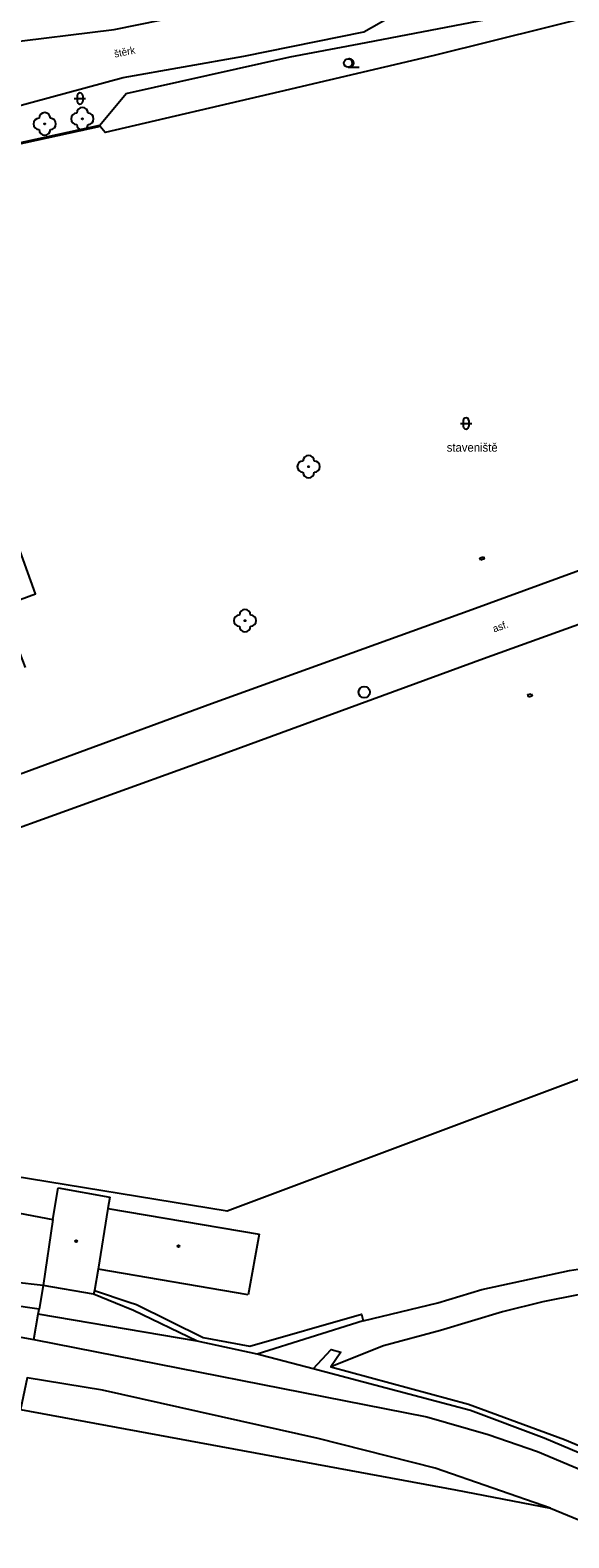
# Model space of a CAD drawing. Extents: x -598233 to -596890, y -1157848 to -1156431.
# Drawn here: x -597793.1 to -597745.4, y -1157118.9 to -1156985.2 of the extents above; entities that cross this region are included whole.
import ezdxf

# ---------------------------------------------------------------- set-up
doc = ezdxf.new("R2010")
doc.units = 0
for name, color, linetype in [('Level 10', 7, 'Continuous'), ('Level 11', 7, 'Continuous'), ('Level 21', 7, 'Continuous'), ('Level 22', 7, 'Continuous'), ('Level 24', 7, 'Continuous'), ('Level 27', 7, 'Continuous'), ('Level 36', 7, 'Continuous'), ('Level 39', 7, 'Continuous'), ('Level 40', 7, 'Continuous'), ('Level 42', 7, 'Continuous'), ('Level 5', 7, 'Continuous'), ('Level 51', 7, 'Continuous'), ('Level 7', 7, 'Continuous')]:
    doc.layers.add(name, color=color, linetype=linetype)

msp = doc.modelspace()

# ---------------------------------------------------------------- linework, layer by layer
at = {"layer": 'Level 10'}
for points in [[(-597812.02, -1157057.86), (-597806.48, -1157055.67), (-597801.51, -1157053.93), (-597777.05, -1157044.93), (-597753.97, -1157036.61), (-597735.54, -1157029.86), (-597718.9, -1157023.78), (-597708.86, -1157020.1), (-597700.27, -1157016.64), (-597698.67, -1157021.04)], [(-597698.67, -1157021.04), (-597719.12, -1157028.7), (-597733.59, -1157034), (-597752.93, -1157040.99), (-597776.81, -1157049.72), (-597798.79, -1157057.65), (-597804.4, -1157059.78), (-597808.54, -1157061.53)], [(-597792.42, -1157099.09), (-597792.34, -1157098.65)], [(-597792.83, -1157101.35), (-597792.42, -1157099.09)], [(-597792.83, -1157101.35), (-597757.9699, -1157108.2199), (-597752.52, -1157109.78), (-597748.1599, -1157111.29), (-597738.67, -1157115.26), (-597733.81, -1157117.55), (-597649.76, -1157162.77)], [(-597793.99, -1157107.55), (-597755.42, -1157114.67)], [(-597755.42, -1157114.67), (-597746.99, -1157116.31)], [(-597746.99, -1157116.31), (-597739.11, -1157119.55)]]:
    msp.add_lwpolyline(points, dxfattribs=at)
at = {"layer": 'Level 11'}
for points in [[(-597850.05, -1157004.87), (-597830.86, -1156997.02), (-597825.58, -1156994.68), (-597811.03, -1156990.26), (-597795.77, -1156986.41), (-597785.69, -1156985.15), (-597773.3, -1156982.65), (-597766.8, -1156982.2), (-597764.99, -1156980.53), (-597762.99, -1156978.91), (-597762.08, -1156976.99)], [(-597848.29, -1157009.28), (-597839.49, -1157005.25), (-597834.28, -1157002.32), (-597829.24, -1157001.01), (-597824.58, -1156999.06), (-597817.39, -1156997.45), (-597809.46, -1156996.07), (-597784.88, -1156989.42), (-597774.19, -1156987.51), (-597763.56, -1156985.35), (-597759.73, -1156983.2), (-597752.26, -1156977.33)], [(-597763.62, -1157099.69), (-597756.98, -1157098.09), (-597753.09, -1157096.9), (-597745.31, -1157095.23), (-597733.4, -1157093.4), (-597723.88, -1157092.29), (-597711.57, -1157091.42), (-597697.13, -1157090.31), (-597686.02, -1157089.44), (-597677.92, -1157089.2), (-597666.73, -1157089.59), (-597654.42, -1157090.23), (-597647.6, -1157090.79), (-597644.11, -1157091.5), (-597627.99, -1157098.01), (-597615.37, -1157103.56)], [(-597619.18, -1157104.2), (-597626.64, -1157101.18), (-597635.14, -1157097.61), (-597644.03, -1157093.8), (-597645.38, -1157097.69), (-597650.69, -1157096.82), (-597650.85, -1157092.93), (-597664.03, -1157092.13), (-597679.19, -1157091.26), (-597683, -1157091.58), (-597708.8, -1157093.17), (-597722.77, -1157094.28), (-597732.69, -1157095.47), (-597741.26, -1157096.74), (-597747.69, -1157098.01), (-597751.26, -1157098.88), (-597756.74, -1157100.55), (-597761.82, -1157101.9), (-597766.47, -1157103.76)], [(-597784.93, -1157098.39), (-597787.51, -1157097.32)], [(-597787.45, -1157096.99), (-597784.36, -1157098.03)], [(-597784.77, -1157098.45), (-597784.93, -1157098.39)], [(-597778.32, -1157101.51), (-597783.98, -1157098.78), (-597784.77, -1157098.45)], [(-597784.36, -1157098.03), (-597783.7, -1157098.25), (-597777.81, -1157101.18), (-597773.6599, -1157101.94), (-597763.77, -1157099.09), (-597763.62, -1157099.69), (-597773.02, -1157102.6599)], [(-597800.82, -1157099.89), (-597792.83, -1157101.35)], [(-597778.32, -1157101.51), (-597792.42, -1157099.09)], [(-597773.02, -1157102.6599), (-597778.32, -1157101.51)], [(-597768.05, -1157103.95), (-597772.57, -1157102.76), (-597773.02, -1157102.6599)], [(-597768.05, -1157103.95), (-597766.44, -1157102.23), (-597765.59, -1157102.4699), (-597766.4699, -1157103.76), (-597754.26, -1157107.09), (-597745.76, -1157110.2199), (-597739.76, -1157112.7199), (-597734.9, -1157115.01), (-597662.77, -1157153.21)], [(-597662.89, -1157153.43), (-597723.83, -1157121.32), (-597735.62, -1157115.1599), (-597747.55, -1157110.11), (-597754.09, -1157107.64), (-597768.05, -1157103.95)], [(-597746.99, -1157116.31), (-597757.21, -1157112.76), (-597767.61, -1157110.14), (-597786.74, -1157105.85), (-597793.41, -1157104.74), (-597793.99, -1157107.55)]]:
    msp.add_lwpolyline(points, dxfattribs=at)
at = {"layer": 'Level 21'}
for points in [[(-597770.08, -1156987.58), (-597763.96, -1156986.42), (-597752.71, -1156984.27)], [(-597786.96, -1156993.63), (-597784.63, -1156990.82), (-597770.08, -1156987.58)]]:
    msp.add_lwpolyline(points, dxfattribs=at)
at = {"layer": 'Level 22'}
for centre in [(-597788.51, -1156993.08), (-597791.85, -1156993.53), (-597768.45, -1157023.93), (-597774.09, -1157037.59)]:
    msp.add_circle(centre, 0.05, dxfattribs=at)
for centre, start, end in [((-597792.35, -1156993.53), 90, 270), ((-597791.85, -1156993.03), 0, 180), ((-597791.35, -1156993.53), 270, 90), ((-597789.01, -1156993.08), 90, 270), ((-597788.51, -1156992.58), 0, 180), ((-597788.01, -1156993.08), 270, 90), ((-597791.85, -1156994.03), 180, 0), ((-597788.51, -1156993.58), 180, 0), ((-597768.95, -1157023.93), 90, 270), ((-597768.45, -1157023.43), 0, 180), ((-597767.95, -1157023.93), 270, 90), ((-597768.45, -1157024.43), 180, 0), ((-597774.59, -1157037.59), 90, 270), ((-597774.09, -1157037.09), 0, 180), ((-597773.59, -1157037.59), 270, 90), ((-597774.09, -1157038.09), 180, 0)]:
    msp.add_arc(centre, 0.5, start, end, dxfattribs=at)
at = {"layer": 'Level 24'}
for points in [[(-597753.26, -1157032.03), (-597752.95, -1157031.92)], [(-597752.95, -1157031.92), (-597752.87, -1157032.13)], [(-597753.18, -1157032.23), (-597753.26, -1157032.03)], [(-597753.03, -1157032.18), (-597753.18, -1157032.23)], [(-597752.87, -1157032.13), (-597753.03, -1157032.18)], [(-597749, -1157044.15), (-597748.85, -1157044.11)], [(-597748.94, -1157044.37), (-597749, -1157044.15)], [(-597748.63, -1157044.28), (-597748.94, -1157044.37)], [(-597748.85, -1157044.11), (-597748.7, -1157044.07)], [(-597748.7, -1157044.07), (-597748.63, -1157044.28)]]:
    msp.add_lwpolyline(points, dxfattribs=at)
at = {"layer": 'Level 27'}
msp.add_circle((-597763.51, -1157043.93), 0.5, dxfattribs=at)
at = {"layer": 'Level 36'}
for p, q in [((-597764.95, -1156988.505), (-597763.95, -1156988.505)), ((-597789.226, -1156991.276), (-597788.226, -1156991.276)), ((-597788.976, -1156991.026), (-597788.976, -1156991.526)), ((-597788.476, -1156991.026), (-597788.476, -1156991.526)), ((-597754.736, -1157019.846), (-597754.736, -1157020.346)), ((-597754.236, -1157019.846), (-597754.236, -1157020.346)), ((-597754.986, -1157020.096), (-597753.986, -1157020.096))]:
    msp.add_line(p, q, dxfattribs=at)
msp.add_circle((-597764.95, -1156988.1296), 0.375, dxfattribs=at)
for centre, radius, start, end in [((-597764.825, -1156988.1296), 0.375, 260.405931, 99.594069), ((-597788.7257, -1156991.0263), 0.25, 0, 180), ((-597788.7257, -1156991.5263), 0.25, 180, 0), ((-597754.4857, -1157019.8463), 0.25, 0, 180), ((-597754.4857, -1157020.3463), 0.25, 180, 0)]:
    msp.add_arc(centre, radius, start, end, dxfattribs=at)
at = {"layer": 'Level 39'}
for centre, radius in [((-597789.06, -1157092.62), 0.09), ((-597789.06, -1157092.62), 0.0398), ((-597779.98, -1157093.06), 0.09), ((-597779.98, -1157093.06), 0.0398)]:
    msp.add_circle(centre, radius, dxfattribs=at)
at = {"layer": 'Level 5'}
for points in [[(-597793.56, -1157041.73), (-597795.62, -1157036.31), (-597792.67, -1157035.2), (-597796.39, -1157024.91), (-597806.68, -1157028.63), (-597805.61, -1157031.59), (-597808.09, -1157032.49), (-597806.36, -1157037.24), (-597809.81, -1157038.5)], [(-597791.14, -1157090.7), (-597790.65, -1157087.9099)], [(-597790.65, -1157087.9099), (-597786.07, -1157088.71)], [(-597786.07, -1157088.71), (-597786.24, -1157089.7199)], [(-597795.9699, -1157089.8), (-597791.14, -1157090.7)], [(-597791.14, -1157090.7), (-597791.99, -1157096.57)], [(-597786.24, -1157089.7199), (-597787.11, -1157095.11)], [(-597786.24, -1157089.7199), (-597772.83, -1157092.01)], [(-597772.83, -1157092.01), (-597773.8, -1157097.38)], [(-597787.11, -1157095.11), (-597787.45, -1157096.99)], [(-597773.8, -1157097.38), (-597787.11, -1157095.11)], [(-597791.99, -1157096.57), (-597794.62, -1157096.26)], [(-597791.99, -1157096.57), (-597792.34, -1157098.65)], [(-597787.51, -1157097.32), (-597791.99, -1157096.57)], [(-597787.45, -1157096.99), (-597787.51, -1157097.32)], [(-597792.34, -1157098.65), (-597795.01, -1157098.26)]]:
    msp.add_lwpolyline(points, dxfattribs=at)
at = {"layer": 'Level 51'}
msp.add_lwpolyline([(-597696.13, -1157060.14), (-597775.66, -1157089.97), (-597796.29, -1157086.59), (-597797.58, -1157087.19)], dxfattribs=at)
at = {"layer": 'Level 7'}
for points in [[(-597742.2, -1156983.72), (-597757.3, -1156987.45), (-597771.04, -1156990.68), (-597786.5, -1156994.29), (-597786.93, -1156993.75)], [(-597795.45, -1156995.62), (-597795.48, -1156995.5), (-597786.96, -1156993.63)], [(-597786.93, -1156993.75), (-597795.45, -1156995.62)], [(-597786.93, -1156993.75), (-597786.96, -1156993.63)]]:
    msp.add_lwpolyline(points, dxfattribs=at)

# ---------------------------------------------------------------- texts
at = {"layer": 'Level 40'}
for s, rotation, p in [('štěrk', 11.18597, (-597785.63, -1156987.65)), ('asf.', 19.838558, (-597751.99, -1157038.65))]:
    msp.add_text(s, height=0.65, rotation=rotation, dxfattribs=at).set_placement(p)
at = {"layer": 'Level 42'}
msp.add_text('staveniště', height=0.75, dxfattribs=at).set_placement((-597756.2, -1157022.6))

doc.saveas('drawing.dxf')
